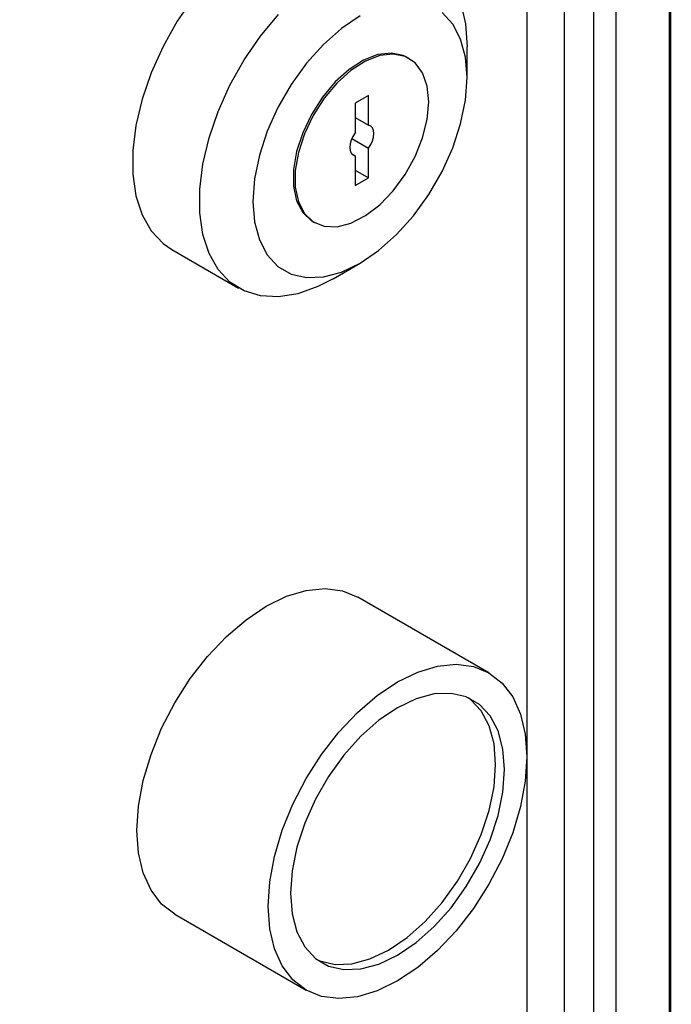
# Model space of a CAD drawing. Header units: millimetres. Extents: x 7146 to 9108, y -1574 to -663.
# Tile 270 of 289: x 8758 to 8810, y -1197 to -1119. Entities that reach past the tile are written whole.
import ezdxf

# ---------------------------------------------------------------- set-up
doc = ezdxf.new("R2010")
doc.units = ezdxf.units.MM
doc.header["$LTSCALE"] = 3

msp = doc.modelspace()

# ---------------------------------------------------------------- linework, layer by layer
at = {"linetype": 'Continuous', "lineweight": 30}
for p, q in [((8805.41, -1271.826), (8805.41, -1084.074)), ((8803.642, -1270.623), (8803.642, -1088.127)), ((8798.347, -1088.794), (8798.347, -1267.635)), ((8801.317, -1269.281), (8801.317, -1089.704)), ((8793.601, -1123.388), (8793.601, -1120.939)), ((8789.007, -1121.873), (8788.865, -1121.791)), ((8785.787, -1124.796), (8784.727, -1125.408)), ((8785.787, -1127.155), (8785.787, -1124.796)), ((8784.727, -1125.408), (8784.727, -1127.768)), ((8784.727, -1126.543), (8785.787, -1127.155)), ((8784.472, -1128.209), (8785.787, -1128.969)), ((8784.472, -1129.434), (8784.727, -1129.581)), ((8784.727, -1129.581), (8784.727, -1131.941)), ((8785.787, -1131.328), (8785.787, -1128.969)), ((8784.727, -1130.716), (8785.787, -1131.328)), ((8784.727, -1131.941), (8785.787, -1131.328)), ((8781.366, -1134.782), (8781.507, -1134.864)), ((8770.192, -1136.991), (8775.495, -1140.053)), ((8782.996, -1139.309), (8785.117, -1138.084)), ((8795.335, -1170.519), (8784.941, -1164.518)), ((8770.442, -1189.633), (8780.836, -1195.634))]:
    msp.add_line(p, q, dxfattribs=at)
at = {"linetype": 'Continuous', "lineweight": 30, "flags": 128}
for points in [[(8809.643, -1298.818), (8809.643, -1298.818), (8809.643, -1297.185), (8809.644, -1290.652), (8809.645, -1264.523), (8809.648, -1160.006), (8809.646, -1121.466), (8809.644, -1083.621), (8809.643, -1074.765), (8809.643, -1074.765)], [(8785.19, -1111.01), (8784.121, -1110.548), (8782.758, -1110.315), (8781.276, -1110.404), (8779.711, -1110.811), (8778.097, -1111.527), (8776.475, -1112.535), (8774.881, -1113.813), (8773.352, -1115.329), (8771.926, -1117.048), (8770.634, -1118.93), (8769.508, -1120.932), (8768.574, -1123.005), (8767.853, -1125.101), (8767.364, -1127.172), (8767.116, -1129.168), (8767.116, -1131.043), (8767.364, -1132.753), (8767.853, -1134.258), (8768.574, -1135.523), (8769.508, -1136.517), (8770.192, -1136.991)], [(8793.107, -1117.529), (8793.477, -1119.141), (8793.601, -1120.939), (8793.601, -1120.939)], [(8782.996, -1139.309), (8781.778, -1139.932), (8780.184, -1140.495), (8778.656, -1140.743), (8777.229, -1140.671), (8775.938, -1140.28), (8774.812, -1139.579), (8773.877, -1138.584), (8773.157, -1137.32), (8772.667, -1135.815), (8772.419, -1134.105), (8772.419, -1132.23), (8772.667, -1130.233), (8773.157, -1128.163), (8773.877, -1126.066), (8774.812, -1123.993), (8775.938, -1121.992), (8777.229, -1120.11), (8778.656, -1118.39)], [(8785.116, -1118.488), (8783.642, -1119.488), (8782.214, -1120.754), (8780.873, -1122.25), (8779.661, -1123.929), (8778.616, -1125.741), (8777.767, -1127.63), (8777.142, -1129.538), (8776.759, -1131.409), (8776.63, -1133.185), (8776.759, -1134.812), (8777.142, -1136.241), (8777.767, -1137.428), (8778.616, -1138.337), (8779.661, -1138.941), (8780.873, -1139.222), (8782.214, -1139.17), (8783.642, -1138.787), (8785.116, -1138.085), (8786.589, -1137.086), (8788.018, -1135.819), (8789.358, -1134.323), (8790.57, -1132.644), (8791.616, -1130.833), (8792.464, -1128.944), (8793.089, -1127.035), (8793.472, -1125.164), (8793.601, -1123.388)], [(8793.601, -1123.388), (8793.472, -1121.761), (8793.089, -1120.332), (8792.464, -1119.145), (8791.616, -1118.236)], [(8788.865, -1121.791), (8788.549, -1121.637), (8787.6, -1121.442), (8786.535, -1121.567), (8785.403, -1122.006), (8784.258, -1122.739), (8783.153, -1123.731), (8782.14, -1124.936), (8781.266, -1126.298), (8780.572, -1127.753), (8780.09, -1129.233), (8779.844, -1130.668), (8779.844, -1131.992), (8780.09, -1133.143), (8780.572, -1134.067), (8781.266, -1134.721), (8781.366, -1134.782)], [(8790.56, -1125.307), (8790.436, -1124.062), (8790.07, -1123.018), (8789.479, -1122.225), (8788.69, -1121.719), (8787.741, -1121.524), (8786.676, -1121.648), (8785.544, -1122.087), (8784.399, -1122.82), (8783.294, -1123.812), (8782.281, -1125.018), (8781.407, -1126.379), (8780.713, -1127.834), (8780.231, -1129.314), (8779.985, -1130.75), (8779.985, -1132.074), (8780.231, -1133.225), (8780.713, -1134.149), (8781.407, -1134.802), (8782.281, -1135.155), (8783.294, -1135.191), (8784.399, -1134.907), (8785.544, -1134.318), (8786.676, -1133.45), (8787.741, -1132.345), (8788.69, -1131.054), (8789.479, -1129.637), (8790.07, -1128.161), (8790.436, -1126.695), (8790.56, -1125.307)], [(8785.787, -1128.969), (8785.962, -1128.694), (8786.094, -1128.399), (8786.177, -1128.102), (8786.205, -1127.821), (8786.177, -1127.573), (8786.094, -1127.372), (8785.962, -1127.23), (8785.787, -1127.155)], [(8784.727, -1127.768), (8784.553, -1128.043), (8784.42, -1128.338), (8784.338, -1128.635), (8784.31, -1128.915), (8784.338, -1129.164), (8784.42, -1129.365), (8784.553, -1129.507), (8784.727, -1129.581)], [(8770.442, -1189.633), (8770.441, -1189.633), (8769.396, -1188.823), (8768.556, -1187.725), (8767.94, -1186.364), (8767.564, -1184.774), (8767.438, -1182.995), (8767.564, -1181.07), (8767.94, -1179.046), (8768.556, -1176.974), (8769.396, -1174.905), (8770.441, -1172.889), (8771.665, -1170.976), (8773.036, -1169.213), (8774.523, -1167.644), (8776.087, -1166.308), (8777.691, -1165.236), (8779.295, -1164.456), (8780.859, -1163.986), (8782.346, -1163.839), (8783.718, -1164.018), (8784.941, -1164.518)], [(8798.339, -1177.157), (8798.212, -1179.082), (8797.837, -1181.106), (8797.221, -1183.178), (8796.38, -1185.247), (8795.336, -1187.263), (8794.112, -1189.176), (8792.74, -1190.939), (8791.254, -1192.508), (8789.69, -1193.844), (8788.086, -1194.916), (8786.482, -1195.696), (8784.917, -1196.166), (8783.431, -1196.313), (8782.059, -1196.134), (8780.836, -1195.634), (8779.791, -1194.824), (8778.95, -1193.725), (8778.334, -1192.364), (8777.959, -1190.775), (8777.833, -1188.995), (8777.959, -1187.07), (8778.334, -1185.047), (8778.95, -1182.975), (8779.791, -1180.906), (8780.836, -1178.89), (8782.059, -1176.977), (8783.431, -1175.214), (8784.917, -1173.645), (8786.482, -1172.308), (8788.086, -1171.236), (8789.69, -1170.456), (8791.254, -1169.987), (8792.74, -1169.84), (8794.112, -1170.019), (8795.336, -1170.519), (8796.38, -1171.328), (8797.221, -1172.427), (8797.837, -1173.788), (8798.212, -1175.378), (8798.339, -1177.157)], [(8779.6, -1187.975), (8779.729, -1189.602), (8780.112, -1191.031), (8780.737, -1192.218), (8781.585, -1193.127), (8782.631, -1193.731), (8783.843, -1194.011), (8785.183, -1193.959), (8786.612, -1193.577), (8788.086, -1192.875), (8789.559, -1191.875), (8790.988, -1190.608), (8792.328, -1189.113), (8793.54, -1187.434), (8794.586, -1185.622), (8795.434, -1183.733), (8796.059, -1181.825), (8796.442, -1179.954), (8796.571, -1178.178), (8796.442, -1176.551), (8796.059, -1175.122), (8795.434, -1173.935), (8794.586, -1173.026), (8793.54, -1172.422), (8792.328, -1172.141), (8790.988, -1172.193), (8789.559, -1172.576), (8788.086, -1173.278), (8786.612, -1174.277), (8785.183, -1175.544), (8783.843, -1177.04), (8782.631, -1178.719), (8781.585, -1180.53), (8780.737, -1182.419), (8780.112, -1184.328), (8779.729, -1186.199), (8779.6, -1187.975)], [(8781.743, -1193.247), (8781.924, -1193.323), (8783.136, -1193.603), (8784.476, -1193.551), (8785.905, -1193.168), (8787.378, -1192.467), (8788.852, -1191.467), (8790.281, -1190.2), (8791.621, -1188.705), (8792.833, -1187.025), (8793.879, -1185.214), (8794.727, -1183.325), (8795.352, -1181.416), (8795.735, -1179.546), (8795.864, -1177.77), (8795.735, -1176.143), (8795.352, -1174.714), (8794.727, -1173.527), (8793.879, -1172.617), (8793.721, -1172.498)]]:
    msp.add_lwpolyline(points, dxfattribs=at)
at = {"linetype": 'Continuous', "lineweight": 30}
for points, knots in [([(8614.832, -1184.603), (8616.742, -1183.501), (8653.452, -1162.309), (8707.631, -1131.103), (8768.369, -1095.88), (8795.748, -1080.266), (8805.925, -1074.254), (8807.89, -1073.199), (8808.589, -1072.659), (8808.826, -1072.475)], [0, 0, 0, 0, 0.029527, 0.567428, 0.836378, 0.970853, 0.987662, 0.995807, 1, 1, 1, 1]), ([(8809.695, -1299.281), (8809.697, -1299.269), (8809.771, -1298.795), (8809.756, -1297.572), (8809.74, -1295.056), (8809.75, -1290.404), (8809.723, -1247.525), (8809.783, -1186.54), (8809.71, -1118.484), (8809.789, -1088.055), (8809.732, -1076.529), (8809.776, -1074.603), (8809.688, -1073.84), (8809.676, -1073.734)], [0, 0, 0, 0, 0.00018, 0.006676, 0.01594, 0.033563, 0.068651, 0.58623, 0.84502, 0.974415, 0.990607, 0.998701, 1, 1, 1, 1])]:
    msp.add_open_spline(points, degree=3, knots=knots, dxfattribs=at)

doc.saveas('drawing.dxf')
